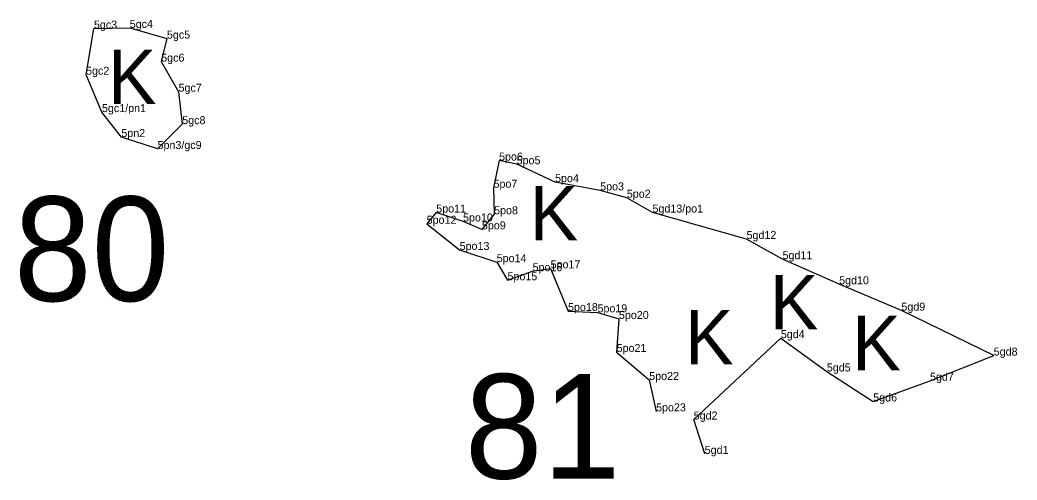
# Model space of a CAD drawing. Extents: x 2072529 to 2268796, y 436423 to 470406.
# Drawn here: x 2121510 to 2122133, y 448246 to 448534 of the extents above; entities that cross this region are included whole.
import ezdxf

# ---------------------------------------------------------------- set-up
doc = ezdxf.new("R2010")
doc.units = 0
for name, color, linetype in [('Default', 7, 'Continuous'), ('Exist Environmental Wetland Boundary Cogo Comment', 7, 'Continuous'), ('Exist Environmental Wetland Boundary Cogo Point CELL', 7, 'Continuous'), ('Old_Level_20', 7, 'Continuous')]:
    doc.layers.add(name, color=color, linetype=linetype)

msp = doc.modelspace()

# ---------------------------------------------------------------- linework, layer by layer
at = {"layer": 'Old_Level_20'}
for p, q in [((2121578.21, 448528.86), (2121578.21, 448528.86)), ((2121555.83, 448528.45), (2121555.83, 448528.45)), ((2121601.45, 448522.17), (2121601.45, 448522.17)), ((2121597.87, 448507.77), (2121597.87, 448507.77)), ((2121550.93, 448499.61), (2121550.93, 448499.61)), ((2121608.69, 448488.98), (2121608.69, 448488.98)), ((2121560.86, 448476.25), (2121560.86, 448476.25)), ((2121611.03, 448468.67), (2121611.03, 448468.67)), ((2121572.96, 448460.64), (2121572.96, 448460.64)), ((2121595.58, 448453.17), (2121595.58, 448453.17)), ((2121808.97, 448445.92), (2121808.97, 448445.92)), ((2121819.96, 448443.6), (2121819.96, 448443.6)), ((2121805.49, 448428.94), (2121805.49, 448428.94)), ((2121843.96, 448432.42), (2121843.96, 448432.42)), ((2121872.13, 448427.28), (2121872.13, 448427.28)), ((2121888.78, 448422.69), (2121888.78, 448422.69)), ((2121769.73, 448413.43), (2121769.73, 448413.43)), ((2121805.87, 448412.34), (2121805.87, 448412.34)), ((2121904.82, 448413.43), (2121904.82, 448413.43)), ((2121763.75, 448406.41), (2121763.75, 448406.41)), ((2121786.46, 448407.85), (2121786.46, 448407.85)), ((2121798.26, 448402.9), (2121798.26, 448402.9)), ((2121963.59, 448396.87), (2121963.59, 448396.87)), ((2121784.34, 448390.02), (2121784.34, 448390.02)), ((2121807.5, 448382.4), (2121807.5, 448382.4)), ((2121986.09, 448384.26), (2121986.09, 448384.26)), ((2121829.9, 448376.74), (2121829.9, 448376.74)), ((2121841.17, 448378.51), (2121841.17, 448378.51)), ((2121814.23, 448371.1), (2121814.23, 448371.1)), ((2122021.44, 448368.57), (2122021.44, 448368.57)), ((2121852.06, 448351.86), (2121852.06, 448351.86)), ((2121870.46, 448351.02), (2121870.46, 448351.02)), ((2122060.33, 448352.1), (2122060.33, 448352.1)), ((2121883.85, 448346.87), (2121883.85, 448346.87)), ((2121985.01, 448334.9), (2121985.01, 448334.9)), ((2121882.43, 448326.23), (2121882.43, 448326.23)), ((2122118.02, 448323.99), (2122118.02, 448323.99)), ((2122013.76, 448314.06), (2122013.76, 448314.06)), ((2121902.78, 448308.75), (2121902.78, 448308.75)), ((2122078.22, 448308.3), (2122078.22, 448308.3)), ((2122042.75, 448295.31), (2122042.75, 448295.31)), ((2121907.07, 448289.12), (2121907.07, 448289.12)), ((2121930.58, 448284.03), (2121930.58, 448284.03)), ((2121937.44, 448262.51), (2121937.44, 448262.51))]:
    msp.add_line(p, q, dxfattribs=at)
msp.add_lwpolyline([(2121560.86, 448476.25), (2121550.93, 448499.61), (2121555.83, 448528.45), (2121578.21, 448528.86), (2121601.45, 448522.17), (2121597.87, 448507.77), (2121608.69, 448488.98), (2121611.03, 448468.67), (2121595.58, 448453.17), (2121572.96, 448460.64)], close=True, dxfattribs=at)
msp.add_lwpolyline([(2121937.44, 448262.51), (2121930.58, 448284.03), (2121985.01, 448334.9), (2122013.76, 448314.06), (2122042.75, 448295.31), (2122078.22, 448308.3), (2122118.02, 448323.99), (2122060.33, 448352.1), (2122021.44, 448368.57), (2121986.09, 448384.26), (2121963.59, 448396.87), (2121904.82, 448413.43), (2121888.78, 448422.69), (2121872.13, 448427.28), (2121843.96, 448432.42), (2121819.96, 448443.6), (2121808.97, 448445.92), (2121805.49, 448428.94), (2121805.87, 448412.34), (2121798.26, 448402.9), (2121786.46, 448407.85), (2121769.73, 448413.43), (2121763.75, 448406.41), (2121784.34, 448390.02), (2121807.5, 448382.4), (2121814.23, 448371.1), (2121829.9, 448376.74), (2121841.17, 448378.51), (2121852.06, 448351.86), (2121870.46, 448351.02), (2121883.85, 448346.87), (2121882.43, 448326.23), (2121902.78, 448308.75), (2121907.07, 448289.12)], dxfattribs=at)

# ---------------------------------------------------------------- texts
at = {"layer": 'Default'}
for s, p in [('80', (2121505.81, 448358.08)), ('81', (2121787.54, 448247.09))]:
    msp.add_text(s, height=65.34, dxfattribs=at).set_placement(p)
at = {"layer": 'Exist Environmental Wetland Boundary Cogo Comment'}
for s, p in [('5gc3', (2121555.83, 448528.45)), ('5gc4', (2121578.21, 448528.86)), ('5gc5', (2121601.45, 448522.17)), ('5gc6', (2121597.87, 448507.77)), ('5gc2', (2121550.93, 448499.61)), ('5gc7', (2121608.69, 448488.98)), ('5gc1/pn1', (2121560.86, 448476.25)), ('5gc8', (2121611.03, 448468.67)), ('5pn2', (2121572.96, 448460.64)), ('5pn3/gc9', (2121595.58, 448453.17)), ('5po6', (2121808.97, 448445.92)), ('5po5', (2121819.96, 448443.6)), ('5po4', (2121843.96, 448432.42)), ('5po7', (2121805.49, 448428.94)), ('5po3', (2121872.13, 448427.28)), ('5po2', (2121888.78, 448422.69)), ('5po11', (2121769.73, 448413.43)), ('5po8', (2121805.87, 448412.34)), ('5gd13/po1', (2121904.82, 448413.43)), ('5po12', (2121763.75, 448406.41)), ('5po10', (2121786.46, 448407.85)), ('5po9', (2121798.26, 448402.9)), ('5gd12', (2121963.59, 448396.87)), ('5po13', (2121784.34, 448390.02)), ('5po14', (2121807.5, 448382.4)), ('5gd11', (2121986.09, 448384.26)), ('5po16', (2121829.9, 448376.74)), ('5po17', (2121841.17, 448378.51)), ('5po15', (2121814.23, 448371.1)), ('5gd10', (2122021.44, 448368.57)), ('5po18', (2121852.06, 448351.86)), ('5po19', (2121870.46, 448351.02)), ('5gd9', (2122060.33, 448352.1)), ('5po20', (2121883.85, 448346.87)), ('5gd4', (2121985.01, 448334.9)), ('5po21', (2121882.43, 448326.23)), ('5gd8', (2122118.02, 448323.99)), ('5gd5', (2122013.76, 448314.06)), ('5po22', (2121902.78, 448308.75)), ('5gd7', (2122078.22, 448308.3)), ('5gd6', (2122042.75, 448295.31)), ('5po23', (2121907.07, 448289.12)), ('5gd2', (2121930.58, 448284.03)), ('5gd1', (2121937.44, 448262.51))]:
    msp.add_text(s, height=5, dxfattribs=at).set_placement(p)
at = {"layer": 'Exist Environmental Wetland Boundary Cogo Point CELL'}
for p in [(2121564.54, 448481.36), (2121828.08, 448395.99), (2121978.15, 448340.31), (2121925.12, 448318.57), (2122029.58, 448314.86)]:
    msp.add_text('K', height=34, dxfattribs=at).set_placement(p)

doc.saveas('drawing.dxf')
